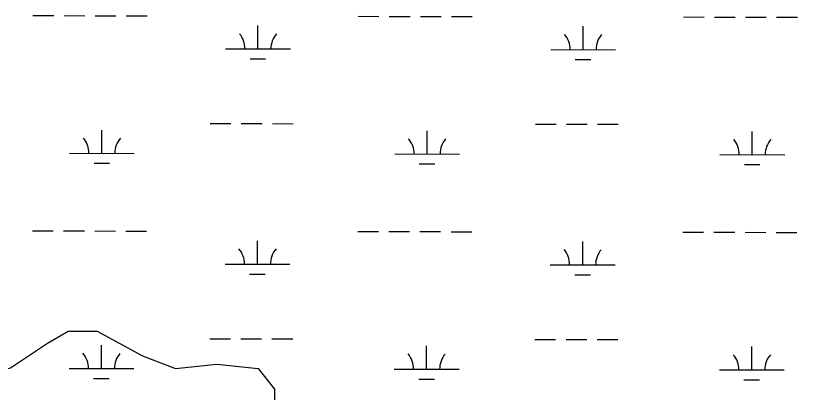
# Model space of a CAD drawing. Extents: x 3219052 to 3256913, y 800770 to 826146.
# Drawn here: x 3229373 to 3230580, y 822823 to 823405 of the extents above; entities that cross this region are included whole.
import ezdxf

# ---------------------------------------------------------------- set-up
doc = ezdxf.new("R2010")
doc.units = 0
doc.layers.add('V-TOPO-SHOR', color=7, linetype='Continuous')
doc.layers.add('V-WETL-SWMP', color=7, linetype='Continuous')

msp = doc.modelspace()

# ---------------------------------------------------------------- linework, layer by layer
at = {"layer": 'V-TOPO-SHOR'}
msp.add_lwpolyline([(3228759.6, 823220.3), (3228842.8, 823091.1), (3228906.5, 823059.1), (3228944.7, 823052.7), (3228970.2, 823046.3), (3229027.5, 823027), (3229072.1, 823001.4), (3229116.6, 822963.1), (3229161.2, 822937.5), (3229186.6, 822899.2), (3229250.3, 822860.8), (3229307.6, 822847.9), (3229365, 822860.6), (3229422.5, 822898.7), (3229454.4, 822917.7), (3229499, 822917.7), (3229569.1, 822879.3), (3229620, 822860), (3229683.8, 822866.3), (3229747.5, 822859.8), (3229772.9, 822827.8), (3229772.8, 822783.2)], dxfattribs=at)
at = {"layer": 'V-WETL-SWMP'}
for p, q in [((3229399.9, 823405.3), (3229431.9, 823405.2)), ((3229447.9, 823405.2), (3229479.9, 823405.1)), ((3229495.9, 823405.1), (3229527.9, 823405)), ((3229543.9, 823405), (3229575.9, 823404.9)), ((3229901.8, 823404.2), (3229933.8, 823404.1)), ((3229949.8, 823404.1), (3229981.8, 823404)), ((3229997.8, 823404), (3230029.8, 823403.9)), ((3230045.8, 823403.9), (3230077.8, 823403.8)), ((3230403.7, 823403.2), (3230435.7, 823403.1)), ((3230451.7, 823403.1), (3230483.7, 823403)), ((3230499.7, 823403), (3230531.7, 823402.9)), ((3230547.7, 823402.9), (3230579.7, 823402.8)), ((3229747.1, 823353.8), (3229747.1, 823389.8)), ((3230249, 823352.7), (3230249.1, 823388.7)), ((3229697.1, 823353.9), (3229797.1, 823353.7)), ((3230199, 823352.8), (3230299, 823352.6)), ((3229735, 823338.4), (3229759, 823338.3)), ((3230236.9, 823337.3), (3230260.9, 823337.3)), ((3229506.3, 823192.4), (3229506.3, 823228.4)), ((3229673.4, 823238.5), (3229705.4, 823238.4)), ((3229721.4, 823238.4), (3229753.4, 823238.3)), ((3229769.4, 823238.3), (3229801.4, 823238.2)), ((3230008.2, 823191.4), (3230008.2, 823227.4)), ((3230175.3, 823237.5), (3230207.3, 823237.4)), ((3230223.3, 823237.4), (3230255.3, 823237.3)), ((3230271.3, 823237.3), (3230303.3, 823237.2)), ((3230510.1, 823190.3), (3230510.1, 823226.3)), ((3229456.3, 823192.5), (3229556.3, 823192.3)), ((3229958.2, 823191.5), (3230058.2, 823191.3)), ((3230460.1, 823190.4), (3230560.1, 823190.2)), ((3229494.2, 823177), (3229518.2, 823177)), ((3229996.1, 823176), (3230020.1, 823175.9)), ((3230498, 823174.9), (3230522, 823174.9)), ((3229399.2, 823072.6), (3229431.2, 823072.5)), ((3229447.2, 823072.5), (3229479.2, 823072.4)), ((3229495.2, 823072.4), (3229527.2, 823072.3)), ((3229543.2, 823072.3), (3229575.2, 823072.2)), ((3229901.1, 823071.5), (3229933.1, 823071.5)), ((3229949.1, 823071.4), (3229981.1, 823071.4)), ((3229997.1, 823071.3), (3230029.1, 823071.3)), ((3230045.1, 823071.2), (3230077.1, 823071.2)), ((3230403, 823070.5), (3230435, 823070.4)), ((3230451, 823070.4), (3230483, 823070.3)), ((3230499, 823070.3), (3230531, 823070.2)), ((3230547, 823070.2), (3230579, 823070.1)), ((3229746.4, 823021.1), (3229746.4, 823057.1)), ((3230248.3, 823020.1), (3230248.4, 823056.1)), ((3229696.4, 823021.2), (3229796.4, 823021)), ((3230198.3, 823020.2), (3230298.3, 823020)), ((3229734.3, 823005.7), (3229758.3, 823005.7)), ((3230236.2, 823004.7), (3230260.2, 823004.6)), ((3229672.7, 822905.8), (3229704.7, 822905.8)), ((3229720.7, 822905.7), (3229752.7, 822905.7)), ((3229768.7, 822905.6), (3229800.7, 822905.6)), ((3230174.6, 822904.8), (3230206.6, 822904.7)), ((3230222.6, 822904.7), (3230254.6, 822904.6)), ((3230270.6, 822904.6), (3230302.6, 822904.5)), ((3229505.6, 822859.8), (3229505.6, 822895.8)), ((3230007.5, 822858.7), (3230007.5, 822894.7)), ((3230509.4, 822857.7), (3230509.4, 822893.7)), ((3229455.6, 822859.9), (3229555.6, 822859.7)), ((3229957.5, 822858.8), (3230057.5, 822858.6)), ((3230459.4, 822857.8), (3230559.4, 822857.5)), ((3229493.5, 822844.3), (3229517.5, 822844.3)), ((3229995.4, 822843.3), (3230019.4, 822843.2)), ((3230497.3, 822842.2), (3230521.3, 822842.2))]:
    msp.add_line(p, q, dxfattribs=at)
for centre, start, end in [((3229691.8, 823354.4), 359.1081, 40.6518), ((3229802.3, 823354.1), 139.1081, 180.6517), ((3230193.7, 823353.3), 359.1081, 40.6518), ((3230304.2, 823353.1), 139.1081, 180.6517), ((3229451, 823193), 359.1081, 40.6518), ((3229561.5, 823192.8), 139.1081, 180.6517), ((3229952.9, 823192), 359.1081, 40.6518), ((3230063.4, 823191.7), 139.1081, 180.6517), ((3230454.8, 823190.9), 359.1081, 40.6518), ((3230565.3, 823190.7), 139.1081, 180.6517), ((3229691.1, 823021.7), 359.1081, 40.6518), ((3229801.6, 823021.5), 139.1081, 180.6517), ((3230193, 823020.7), 359.1081, 40.6518), ((3230303.5, 823020.4), 139.1081, 180.6517), ((3229450.3, 822860.3), 359.1081, 40.6518), ((3229560.8, 822860.1), 139.1081, 180.6517), ((3229952.2, 822859.3), 359.1081, 40.6518), ((3230062.7, 822859.1), 139.1081, 180.6517), ((3230454.1, 822858.2), 359.1081, 40.6518), ((3230564.6, 822858), 139.1081, 180.6517)]:
    msp.add_arc(centre, 35.2, start, end, dxfattribs=at)

doc.saveas('drawing.dxf')
